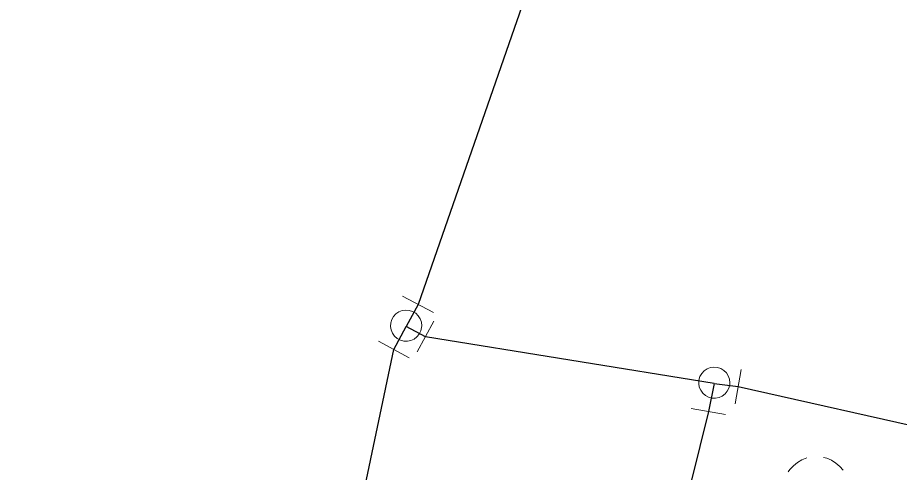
# Model space of a CAD drawing. Extents: x -732074 to -731966, y -1048695 to -1047982.
# Drawn here: x -732039.39 to -732026.33, y -1048243.13 to -1048236.39 of the extents above; entities that cross this region are included whole.
import ezdxf

# ---------------------------------------------------------------- set-up
doc = ezdxf.new("R2010")
doc.units = 0
doc.header["$LTSCALE"] = 0.32
doc.layers.add('18', color=7, linetype='Continuous', lineweight=13)
doc.layers.add('8', color=7, linetype='Continuous', lineweight=13)

msp = doc.modelspace()

# ---------------------------------------------------------------- linework, layer by layer
at = {"layer": '18'}
for points in [[(-732027.703, -1048242.917), (-732027.774, -1048242.945), (-732027.841, -1048242.984), (-732027.901, -1048243.032), (-732027.952, -1048243.089), (-732027.976, -1048243.123)], [(-732027.162, -1048243.1), (-732027.212, -1048243.042), (-732027.27, -1048242.992), (-732027.335, -1048242.951), (-732027.406, -1048242.922), (-732027.455, -1048242.908)]]:
    msp.add_lwpolyline(points, dxfattribs=at)
at = {"layer": '8'}
for p, q in [((-732033.688, -1048240.517), (-732033.232, -1048240.761)), ((-732033.225, -1048240.89), (-732033.471, -1048241.345)), ((-732033.591, -1048241.433), (-732034.045, -1048241.185)), ((-732028.675, -1048241.604), (-732028.762, -1048242.113)), ((-732028.904, -1048242.273), (-732029.413, -1048242.186))]:
    msp.add_line(p, q, dxfattribs=at)
at = {"layer": '8', "lineweight": 25}
for p, q in [((-732033.46, -1048240.64), (-732033.636, -1048240.967)), ((-732033.82, -1048241.31), (-732033.636, -1048240.967)), ((-732033.351, -1048241.12), (-732033.636, -1048240.967)), ((-732029.072, -1048241.813), (-732033.351, -1048241.12)), ((-732029.072, -1048241.813), (-732029.16, -1048242.23)), ((-732029.072, -1048241.813), (-732028.719, -1048241.86))]:
    msp.add_line(p, q, dxfattribs=at)
for points in [[(-732017.71, -1048097.66), (-732014.489, -1048102.34), (-732013.919, -1048103.111), (-732010.875, -1048108.055), (-732007.12, -1048116.101), (-732004.818, -1048129.764), (-732005.61, -1048138.74), (-732006.8, -1048149.62), (-732011.172, -1048171.929), (-732011.368, -1048172.669), (-732018.564, -1048199.221), (-732025.78, -1048218.541), (-732027.664, -1048223.962), (-732033.46, -1048240.64)], [(-732028.719, -1048241.86), (-732025.73, -1048242.53), (-732017.439, -1048241.268), (-732013.841, -1048240.745)], [(-732045.964, -1048247.947), (-732045.199, -1048247.83), (-732034.949, -1048246.69), (-732033.82, -1048241.31)], [(-732029.16, -1048242.23), (-732036.609, -1048272.33), (-732044.676, -1048309.522)]]:
    msp.add_lwpolyline(points, dxfattribs=at)
at = {"layer": '8'}
for points in [[(-732033.405, -1048240.956), (-732033.411, -1048240.904), (-732033.429, -1048240.854), (-732033.457, -1048240.81), (-732033.495, -1048240.773), (-732033.54, -1048240.746), (-732033.59, -1048240.73), (-732033.642, -1048240.725), (-732033.694, -1048240.732), (-732033.743, -1048240.751), (-732033.787, -1048240.781), (-732033.822, -1048240.82), (-732033.848, -1048240.865), (-732033.863, -1048240.916), (-732033.866, -1048240.968), (-732033.858, -1048241.02), (-732033.837, -1048241.068), (-732033.807, -1048241.111), (-732033.767, -1048241.146), (-732033.721, -1048241.17), (-732033.67, -1048241.184), (-732033.618, -1048241.186), (-732033.566, -1048241.176), (-732033.518, -1048241.154), (-732033.476, -1048241.122), (-732033.443, -1048241.082), (-732033.419, -1048241.035), (-732033.407, -1048240.984)], [(-732028.841, -1048241.802), (-732028.847, -1048241.75), (-732028.865, -1048241.7), (-732028.893, -1048241.656), (-732028.931, -1048241.619), (-732028.976, -1048241.592), (-732029.026, -1048241.576), (-732029.078, -1048241.571), (-732029.13, -1048241.578), (-732029.179, -1048241.597), (-732029.223, -1048241.627), (-732029.258, -1048241.666), (-732029.284, -1048241.711), (-732029.299, -1048241.762), (-732029.302, -1048241.814), (-732029.294, -1048241.866), (-732029.273, -1048241.914), (-732029.243, -1048241.957), (-732029.203, -1048241.992), (-732029.157, -1048242.016), (-732029.106, -1048242.03), (-732029.054, -1048242.032), (-732029.002, -1048242.022), (-732028.954, -1048242), (-732028.912, -1048241.968), (-732028.879, -1048241.928), (-732028.855, -1048241.881), (-732028.843, -1048241.83)]]:
    msp.add_lwpolyline(points, close=True, dxfattribs=at)

doc.saveas('drawing.dxf')
